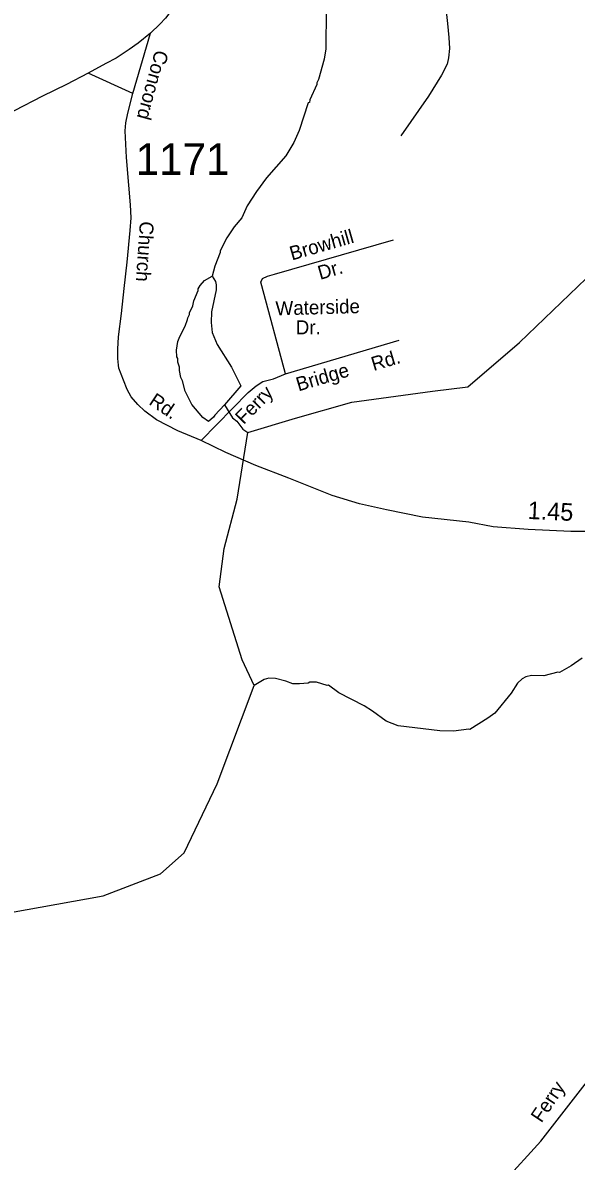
# Model space of a CAD drawing. Extents: x 1551653 to 1702041, y 811336 to 920032.
# Drawn here: x 1569264 to 1571854, y 844862 to 850193 of the extents above; entities that cross this region are included whole.
import ezdxf

# ---------------------------------------------------------------- set-up
doc = ezdxf.new("R2010")
doc.units = 0
for name, color, linetype in [('Old_Level_10', 7, 'Continuous'), ('Old_Level_11', 7, 'Continuous'), ('Old_Level_17', 7, 'Continuous'), ('Old_Level_32', 7, 'Continuous'), ('Old_Level_35', 7, 'Continuous'), ('Old_Level_59', 7, 'Continuous'), ('Old_Level_62', 7, 'Continuous'), ('Old_Level_8', 7, 'Continuous')]:
    doc.layers.add(name, color=color, linetype=linetype)

msp = doc.modelspace()

# ---------------------------------------------------------------- linework, layer by layer
at = {"layer": 'Old_Level_10'}
msp.add_line((1570417.936, 848874.348), (1570417.936, 848874.348), dxfattribs=at)
at = {"layer": 'Old_Level_32'}
for points in [[(1571431.159, 851825.196), (1571072.459, 851514.298), (1571007.859, 851465.197), (1570944.759, 851405.998), (1570878.06, 851350.896), (1570829.26, 851305.699), (1570766.56, 851250.499), (1570689.359, 851173.698), (1570634.559, 851118.298), (1570561.161, 851029.398), (1570463.461, 850908.899), (1570398.159, 850825.799), (1570351.059, 850754.3), (1570281.958, 850671.199), (1570224.659, 850588.099), (1570167.661, 850510.799), (1570102.359, 850431.699), (1570053.36, 850362.499), (1569996.562, 850305.199), (1569961.762, 850253.7), (1569931.06, 850214.101), (1569904.761, 850186.601), (1569862.061, 850145.2)], [(1569862.061, 850145.2), (1569803.462, 850098.002), (1569761.06, 850068.599), (1569700.362, 850027.401), (1569651.861, 850002.201), (1569569.263, 849957.202), (1569468.361, 849904.702), (1569355.563, 849850.302), (1569222.561, 849780.201), (1569085.261, 849702.1), (1568952.361, 849630.102), (1568813.064, 849554.102), (1568694.163, 849499.702), (1568585.462, 849451.3), (1568454.862, 849413.102), (1568316.365, 849385.103), (1568163.964, 849355.303), (1567923.164, 849316.803), (1567870.966, 849305.602), (1567826.963, 849296.1), (1567756.465, 849267.101)], [(1571919.357, 847810.306), (1571829.357, 847811.504), (1571629.456, 847820.506), (1571465.358, 847832.905), (1571351.759, 847854.604), (1571134.229, 847878.216), (1570966.73, 847912.819), (1570839.207, 847941.151), (1570711.707, 847978.953), (1570508.409, 848060.612), (1570355.109, 848120.714), (1570213.861, 848181.204), (1570098.56, 848236.805), (1569989.262, 848282.405), (1569890.06, 848333.803), (1569834.459, 848374.803), (1569802.862, 848405.203), (1569771.362, 848441.703), (1569752.061, 848475.902), (1569734.459, 848520.305), (1569713.462, 848576.502), (1569711.563, 848590.603), (1569707.96, 848620.705), (1569708.662, 848664.704), (1569711.362, 848722.703), (1569725.06, 848832.404), (1569738.761, 848948.401), (1569752.461, 849072.203), (1569766.661, 849220.002), (1569771.461, 849280.001), (1569768.56, 849340.103), (1569759.761, 849432.301), (1569749.561, 849562.603), (1569743.56, 849686.602), (1569746.06, 849724.502), (1569754.66, 849770.601), (1569778.062, 849862.202), (1569862.061, 850145.2)], [(1571515.087, 844765.886), (1571688.962, 844956.641), (1571918.156, 845251.01), (1572119.814, 845477.448), (1572283.656, 845601.273), (1572490.968, 845718.403), (1572804.453, 845920.51), (1572935.184, 846101.369), (1573082.308, 846352.365), (1573222.745, 846509.654), (1573413.338, 846626.786), (1573793.54, 846867.773), (1573941.754, 846942.608), (1574103.951, 847050.521), (1574281.17, 847224.545), (1574518.575, 847435.38), (1574566.43, 847483.382), (1574598.824, 847519.045), (1574739.261, 847693.068), (1574848.925, 847928.724), (1574986.018, 848249.997), (1575048.348, 848412.491), (1575149.861, 848675.015), (1575223.651, 848828.903)]]:
    msp.add_lwpolyline(points, dxfattribs=at)
at = {"layer": 'Old_Level_35'}
for p, q in [((1569778.062, 849862.202), (1569569.263, 849957.202)), ((1570493.359, 848549.104), (1571025.858, 848707.604))]:
    msp.add_line(p, q, dxfattribs=at)
for points in [[(1571072.459, 851514.298), (1571143.958, 851201.097), (1571179.158, 851000.398), (1571202.859, 850848.099), (1571223.958, 850643.699), (1571229.456, 850471.498), (1571232.058, 850375.399), (1571251.359, 850189.101), (1571258.459, 850124.901), (1571261.76, 850072.802), (1571257.058, 850028.901), (1571250.657, 849998.999), (1571223.859, 849947.3), (1571162.459, 849850.102), (1571033.758, 849664)], [(1570493.359, 848549.104), (1570383.159, 848961.003), (1570377.559, 848979.103), (1570385.659, 848995.002), (1570409.96, 849006.701), (1570442.158, 849016.203), (1570998.66, 849176.301)], [(1570098.56, 848236.805), (1570318.061, 848461.804), (1570356.46, 848493.304), (1570386.761, 848512.903), (1570437.06, 848526.102), (1570493.359, 848549.104)]]:
    msp.add_lwpolyline(points, dxfattribs=at)
at = {"layer": 'Old_Level_59'}
msp.add_lwpolyline([(1568553.499, 845909.87), (1569640.48, 846104.516), (1569908.483, 846207.349), (1570018.493, 846306.953), (1570173.41, 846628.782), (1570346.987, 847090.457), (1570290.495, 847210.72), (1570183.052, 847551.32), (1570206.424, 847731.142), (1570267.427, 847962.954), (1570316.759, 848274.353), (1570540.454, 848341.531), (1570804.105, 848417.305), (1571181.619, 848467.685), (1571347.726, 848487.837), (1571588.871, 848696.706), (1572056.714, 849146.29), (1572581.175, 849437.803), (1572779.999, 849528.487), (1573518.63, 849772.128), (1573732.499, 850003.581), (1573884.443, 850151.526), (1574087.93, 850283.395)], dxfattribs=at)
at = {"layer": 'Old_Level_62'}
for points in [[(1570684.503, 850254.975), (1570682.35, 850071.094), (1570673.737, 850023.214), (1570648.619, 849927.558), (1570640.416, 849911.666), (1570640.314, 849903.669), (1570607.506, 849832.106), (1570605.353, 849820.162), (1570598.791, 849818.419), (1570557.78, 849688.826), (1570533.174, 849633.154), (1570494.419, 849569.639), (1570405.222, 849466.805), (1570358.47, 849403.444), (1570313.666, 849336.034), (1570289.06, 849280.362), (1570253.586, 849237.199), (1570219.239, 849186.961), (1570187.149, 849125.701), (1570187.149, 849117.704), (1570162.338, 849054.036), (1570150.752, 849006.156)], [(1570207.757, 848404.892), (1570162.132, 848356.346), (1570155.981, 848346.453), (1570133.733, 848326.716), (1570105.948, 848345.068), (1570054.685, 848405.713), (1570023.415, 848468.048), (1570012.034, 848516.184), (1570004.242, 848532.281), (1569996.553, 848564.371), (1569996.758, 848580.365), (1569989.069, 848604.408), (1569989.274, 848620.402), (1569985.378, 848628.45), (1569983.737, 848660.49), (1569990.196, 848700.372), (1569998.501, 848724.261), (1570023.005, 848771.936), (1570035.41, 848803.77), (1570035.513, 848811.767), (1570043.715, 848827.658), (1570043.817, 848835.655), (1570060.119, 848867.438), (1570064.425, 848891.379), (1570085.033, 848939.104), (1570085.135, 848947.101), (1570093.338, 848962.942), (1570113.535, 848986.676), (1570150.752, 849006.156)], [(1570150.752, 849006.156), (1570165.516, 848982.062), (1570169.309, 848966.017), (1570169.002, 848942.026), (1570147.779, 848840.321), (1570145.216, 848790.39), (1570150.65, 848742.356), (1570174.025, 848686.07), (1570240.77, 848581.288), (1570283.626, 848492.757), (1570207.757, 848404.892)], [(1570207.757, 848404.892), (1570245.896, 848343.325), (1570265.684, 848327.075), (1570293.263, 848290.729), (1570316.759, 848274.353)], [(1571881.802, 847218.461), (1571830.846, 847181.295), (1571775.482, 847150.589), (1571767.485, 847152.69), (1571703.304, 847135.518), (1571645.274, 847136.235), (1571619.233, 847130.596), (1571601.085, 847120.805), (1571578.94, 847101.12), (1571550.335, 847053.497), (1571473.235, 846960.506), (1571440.94, 846936.925), (1571356.356, 846884.021), (1571351.742, 846886.072), (1571279.256, 846876.588), (1571216.305, 846877.767), (1571020.686, 846900.22), (1570964.911, 846922.879), (1570901.448, 846969.681), (1570861.77, 846994.185), (1570742.532, 847055.65), (1570694.96, 847092.2), (1570688.194, 847090.457), (1570639.186, 847104.913), (1570607.198, 847105.323), (1570599.098, 847101.427), (1570559.113, 847097.941), (1570527.125, 847098.301), (1570495.24, 847110.706), (1570447.36, 847123.317), (1570415.372, 847123.727), (1570393.329, 847117.986), (1570346.987, 847090.457)]]:
    msp.add_lwpolyline(points, dxfattribs=at)

# ---------------------------------------------------------------- texts
at = {"layer": 'Old_Level_10'}
for s, rotation, p in [('Browhill', 16.049825, (1570523.567, 849079.738)), ('Dr.', 16.049825, (1570655.386, 848989.121)), ('Waterside', 1.595386, (1570447.793, 848822.718)), ('Dr.', 0.153853, (1570541.484, 848734.242)), ('Rd.', 16.575839, (1570905.969, 848562.329)), ('Bridge', 16.575839, (1570554.213, 848466.766)), ('Ferry', 45.708739, (1570298.058, 848308.619))]:
    msp.add_text(s, height=65.6167, rotation=rotation, dxfattribs=at).set_placement(p)
at = {"layer": 'Old_Level_11'}
for s, rotation, p in [('Concord', 254.722319, (1569884.228, 850069.482)), ('Church', 266.206914, (1569811.908, 849265.107)), ('Rd.', 326.226272, (1569849.567, 848409.082)), ('Ferry', 56.082097, (1571691.332, 845038.498))]:
    msp.add_text(s, height=65.6167, rotation=rotation, dxfattribs=at).set_placement(p)
at = {"layer": 'Old_Level_17'}
msp.add_text('1.45', height=82.0208, rotation=357.421411, dxfattribs=at).set_placement((1571625.692, 847869.969))
at = {"layer": 'Old_Level_8'}
msp.add_text('1171', height=147.6375, dxfattribs=at).set_placement((1569791.908, 849481.132))

doc.saveas('drawing.dxf')
